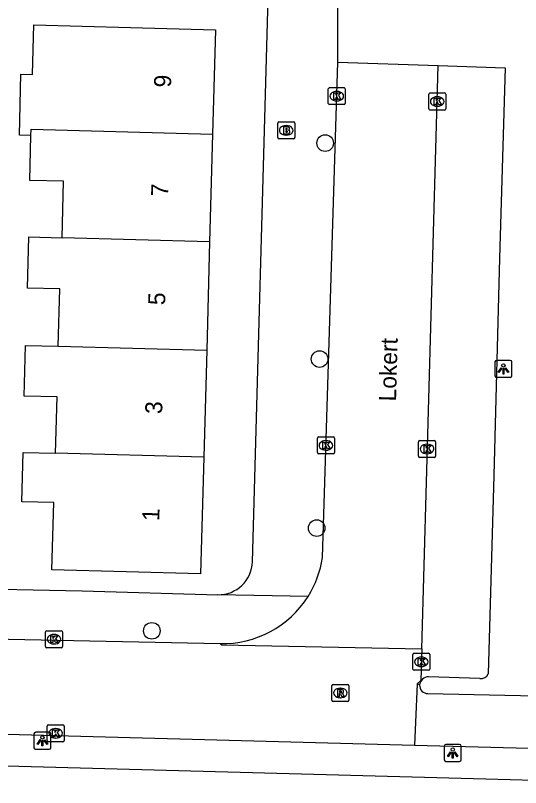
# Model space of a CAD drawing. Extents: x 162082 to 163393, y 388091 to 388632.
# Drawn here: x 162559.12 to 162588.85, y 388189.25 to 388234.64 of the extents above; entities that cross this region are included whole.
import ezdxf

# ---------------------------------------------------------------- set-up
doc = ezdxf.new("R2010")
doc.units = 0
for name, color, linetype in [('IMGEO_Boom', 7, 'Continuous'), ('IMGEO_Brandkraan', 7, 'Continuous'), ('IMGEO_Fietspad_open', 7, 'Continuous'), ('IMGEO_Kolk', 7, 'Continuous'), ('IMGEO_Lichtpunt', 7, 'Continuous'), ('IMGEO_Muur', 7, 'Continuous'), ('IMGEO_Openbare_ruimte_label', 7, 'Continuous'), ('IMGEO_Pand', 7, 'Continuous'), ('IMGEO_Pand_nummerreeks', 7, 'Continuous'), ('IMGEO_Rijbaan_lokaal_open', 7, 'Continuous'), ('IMGEO_Rioolput', 7, 'Continuous'), ('IMGEO_Voetpad_open', 7, 'Continuous')]:
    doc.layers.add(name, color=color, linetype=linetype)

msp = doc.modelspace()

# ---------------------------------------------------------------- linework, layer by layer
at = {"layer": 'IMGEO_Boom'}
for centre in [(162577.346, 388227.139), (162577.019, 388214.445), (162576.847, 388204.504), (162567.144, 388198.466)]:
    msp.add_circle(centre, 0.489, dxfattribs=at)
at = {"layer": 'IMGEO_Brandkraan'}
for p, q in [((162574.629, 388228.388), (162575.481, 388228.388)), ((162574.554, 388227.462), (162574.554, 388228.314)), ((162575.042, 388228.168), (162575.067, 388228.168)), ((162575.555, 388228.314), (162575.555, 388227.462)), ((162575.065, 388227.608), (162575.04, 388227.608)), ((162575.481, 388227.388), (162574.629, 388227.388))]:
    msp.add_line(p, q, dxfattribs=at)
for points in [[(162574.629, 388228.388), (162575.481, 388228.388)], [(162574.554, 388227.462), (162574.554, 388228.314)], [(162574.902, 388228.088), (162574.902, 388227.688), (162575.115, 388227.688)], [(162575.133, 388228.088), (162574.902, 388228.088)], [(162575.081, 388228.007), (162575.027, 388228.007), (162575.027, 388227.931)], [(162575.027, 388227.931), (162575.08, 388227.931)], [(162575.555, 388228.314), (162575.555, 388227.462)], [(162575.089, 388227.855), (162575.027, 388227.855), (162575.027, 388227.774)], [(162575.027, 388227.774), (162575.089, 388227.774)], [(162575.481, 388227.388), (162574.629, 388227.388)]]:
    msp.add_lwpolyline(points, dxfattribs=at)
for centre, radius, start, end in [((162574.631, 388228.312), 0.0765, 91.552, 178.448), ((162574.631, 388228.312), 0.0765, 91.552, 178.448), ((162575.479, 388228.312), 0.0765, 1.552, 88.448), ((162575.479, 388228.312), 0.0765, 1.552, 88.448), ((162575.082, 388227.969), 0.0379, 267.8285, 90.9355), ((162575.137, 388227.943), 0.145, 59.4692, 91.5367), ((162575.162, 388227.99), 0.0922, 285.5137, 58.1501), ((162574.631, 388227.464), 0.0765, 181.552, 268.448), ((162574.631, 388227.464), 0.0765, 181.552, 268.448), ((162575.09, 388227.814), 0.0404, 269.8759, 90.5077), ((162575.121, 388227.939), 0.251, 268.6676, 293.5347), ((162575.167, 388227.798), 0.105, 301.3115, 78.989), ((162575.479, 388227.464), 0.0765, 271.552, 358.448), ((162575.479, 388227.464), 0.0765, 271.552, 358.448)]:
    msp.add_arc(centre, radius, start, end, dxfattribs=at)
for centre, major_axis, ratio, start_param, end_param in [((162575.041, 388227.888), (-0.387, 0.002), 0.722429, 4.712389, 7.853982), ((162575.066, 388227.888), (-0.39, 0.002), 0.717154, 1.570796, 4.712389)]:
    msp.add_ellipse(centre, major_axis=major_axis, ratio=ratio, start_param=start_param, end_param=end_param, dxfattribs=at)
at = {"layer": 'IMGEO_Fietspad_open'}
for points in [[(162582.908, 388195.281), (162582.769, 388195.348)], [(162583.394, 388194.771), (162589.738, 388194.638)], [(162582.601, 388191.752), (162608.826, 388191.05)]]:
    msp.add_lwpolyline(points, dxfattribs=at)
msp.add_arc((162583.405, 388195.268), 0.497, 178.4779, 268.7614, dxfattribs=at)
at = {"layer": 'IMGEO_Kolk'}
for p, q in [((162577.531, 388229.474), (162577.531, 388230.326)), ((162577.606, 388230.4), (162578.458, 388230.4)), ((162578.019, 388230.18), (162578.044, 388230.18)), ((162578.532, 388230.326), (162578.532, 388229.474)), ((162583.441, 388229.159), (162583.441, 388230.011)), ((162583.516, 388230.085), (162584.368, 388230.085)), ((162583.929, 388229.865), (162583.954, 388229.865)), ((162584.442, 388230.011), (162584.442, 388229.159)), ((162578.458, 388229.4), (162577.606, 388229.4)), ((162578.042, 388229.62), (162578.017, 388229.62)), ((162583.952, 388229.305), (162583.927, 388229.305)), ((162584.368, 388229.085), (162583.516, 388229.085)), ((162576.89, 388208.94), (162576.89, 388209.792)), ((162576.965, 388209.866), (162577.817, 388209.866)), ((162577.891, 388209.792), (162577.891, 388208.94)), ((162577.378, 388209.646), (162577.403, 388209.646)), ((162582.844, 388208.729), (162582.844, 388209.581)), ((162582.919, 388209.655), (162583.771, 388209.655)), ((162583.332, 388209.435), (162583.357, 388209.435)), ((162583.845, 388209.581), (162583.845, 388208.729)), ((162577.817, 388208.866), (162576.965, 388208.866)), ((162577.401, 388209.086), (162577.376, 388209.086)), ((162583.355, 388208.875), (162583.33, 388208.875)), ((162583.771, 388208.655), (162582.919, 388208.655)), ((162560.882, 388197.546), (162560.882, 388198.398)), ((162560.957, 388198.472), (162561.809, 388198.472)), ((162561.883, 388198.398), (162561.883, 388197.546)), ((162561.37, 388198.252), (162561.395, 388198.252)), ((162561.393, 388197.692), (162561.368, 388197.692)), ((162561.809, 388197.472), (162560.957, 388197.472)), ((162582.506, 388196.218), (162582.506, 388197.07)), ((162582.581, 388197.144), (162583.433, 388197.144)), ((162583.507, 388197.07), (162583.507, 388196.218)), ((162582.994, 388196.924), (162583.019, 388196.924)), ((162583.433, 388196.144), (162582.581, 388196.144)), ((162583.017, 388196.364), (162582.992, 388196.364)), ((162560.985, 388192.015), (162560.985, 388192.867)), ((162561.06, 388192.941), (162561.912, 388192.941)), ((162561.473, 388192.721), (162561.498, 388192.721)), ((162561.986, 388192.867), (162561.986, 388192.015)), ((162561.496, 388192.161), (162561.471, 388192.161)), ((162561.912, 388191.941), (162561.06, 388191.941))]:
    msp.add_line(p, q, dxfattribs=at)
for points in [[(162577.531, 388229.474), (162577.531, 388230.326)], [(162577.606, 388230.4), (162578.458, 388230.4)], [(162578.532, 388230.326), (162578.532, 388229.474)], [(162577.852, 388230.1), (162577.975, 388230.1), (162577.975, 388229.949), (162578.105, 388230.1), (162578.269, 388230.1), (162578.123, 388229.949), (162578.276, 388229.7), (162578.124, 388229.7), (162578.039, 388229.864), (162577.975, 388229.797), (162577.975, 388229.7), (162577.852, 388229.7), (162577.852, 388230.1)], [(162583.441, 388229.159), (162583.441, 388230.011)], [(162583.516, 388230.085), (162584.368, 388230.085)], [(162583.762, 388229.785), (162583.885, 388229.785), (162583.885, 388229.634), (162584.015, 388229.785), (162584.179, 388229.785), (162584.033, 388229.634), (162584.186, 388229.385), (162584.034, 388229.385), (162583.949, 388229.549), (162583.885, 388229.482), (162583.885, 388229.385), (162583.762, 388229.385), (162583.762, 388229.785)], [(162584.442, 388230.011), (162584.442, 388229.159)], [(162578.458, 388229.4), (162577.606, 388229.4)], [(162584.368, 388229.085), (162583.516, 388229.085)], [(162576.89, 388208.94), (162576.89, 388209.792)], [(162576.965, 388209.866), (162577.817, 388209.866)], [(162577.891, 388209.792), (162577.891, 388208.94)], [(162577.211, 388209.566), (162577.334, 388209.566), (162577.334, 388209.415), (162577.464, 388209.566), (162577.628, 388209.566), (162577.482, 388209.415), (162577.635, 388209.166), (162577.483, 388209.166), (162577.398, 388209.33), (162577.334, 388209.263), (162577.334, 388209.166), (162577.211, 388209.166), (162577.211, 388209.566)], [(162582.844, 388208.729), (162582.844, 388209.581)], [(162582.919, 388209.655), (162583.771, 388209.655)], [(162583.165, 388209.355), (162583.288, 388209.355), (162583.288, 388209.204), (162583.418, 388209.355), (162583.582, 388209.355), (162583.436, 388209.204), (162583.589, 388208.955), (162583.437, 388208.955), (162583.352, 388209.119), (162583.288, 388209.052), (162583.288, 388208.955), (162583.165, 388208.955), (162583.165, 388209.355)], [(162583.845, 388209.581), (162583.845, 388208.729)], [(162577.817, 388208.866), (162576.965, 388208.866)], [(162583.771, 388208.655), (162582.919, 388208.655)], [(162560.882, 388197.546), (162560.882, 388198.398)], [(162560.957, 388198.472), (162561.809, 388198.472)], [(162561.883, 388198.398), (162561.883, 388197.546)], [(162561.203, 388198.172), (162561.326, 388198.172), (162561.326, 388198.021), (162561.456, 388198.172), (162561.62, 388198.172), (162561.474, 388198.021), (162561.627, 388197.772), (162561.475, 388197.772), (162561.39, 388197.936), (162561.326, 388197.869), (162561.326, 388197.772), (162561.203, 388197.772), (162561.203, 388198.172)], [(162561.809, 388197.472), (162560.957, 388197.472)], [(162582.506, 388196.218), (162582.506, 388197.07)], [(162582.581, 388197.144), (162583.433, 388197.144)], [(162583.507, 388197.07), (162583.507, 388196.218)], [(162582.827, 388196.844), (162582.95, 388196.844), (162582.95, 388196.693), (162583.08, 388196.844), (162583.244, 388196.844), (162583.098, 388196.693), (162583.251, 388196.444), (162583.099, 388196.444), (162583.014, 388196.608), (162582.95, 388196.541), (162582.95, 388196.444), (162582.827, 388196.444), (162582.827, 388196.844)], [(162583.433, 388196.144), (162582.581, 388196.144)], [(162560.985, 388192.015), (162560.985, 388192.867)], [(162561.06, 388192.941), (162561.912, 388192.941)], [(162561.306, 388192.641), (162561.429, 388192.641), (162561.429, 388192.49), (162561.559, 388192.641), (162561.723, 388192.641), (162561.577, 388192.49), (162561.73, 388192.241), (162561.578, 388192.241), (162561.493, 388192.405), (162561.429, 388192.338), (162561.429, 388192.241), (162561.306, 388192.241), (162561.306, 388192.641)], [(162561.986, 388192.867), (162561.986, 388192.015)], [(162561.912, 388191.941), (162561.06, 388191.941)]]:
    msp.add_lwpolyline(points, dxfattribs=at)
for centre, start, end in [((162577.608, 388230.324), 91.552, 178.448), ((162577.608, 388230.324), 91.552, 178.448), ((162578.456, 388230.324), 1.552, 88.448), ((162578.456, 388230.324), 1.552, 88.448), ((162583.518, 388230.009), 91.552, 178.448), ((162583.518, 388230.009), 91.552, 178.448), ((162584.366, 388230.009), 1.552, 88.448), ((162584.366, 388230.009), 1.552, 88.448), ((162577.608, 388229.476), 181.552, 268.448), ((162577.608, 388229.476), 181.552, 268.448), ((162578.456, 388229.476), 271.552, 358.448), ((162578.456, 388229.476), 271.552, 358.448), ((162583.518, 388229.161), 181.552, 268.448), ((162583.518, 388229.161), 181.552, 268.448), ((162584.366, 388229.161), 271.552, 358.448), ((162584.366, 388229.161), 271.552, 358.448), ((162576.967, 388209.79), 91.552, 178.448), ((162576.967, 388209.79), 91.552, 178.448), ((162577.815, 388209.79), 1.552, 88.448), ((162577.815, 388209.79), 1.552, 88.448), ((162582.921, 388209.579), 91.552, 178.448), ((162582.921, 388209.579), 91.552, 178.448), ((162583.769, 388209.579), 1.552, 88.448), ((162583.769, 388209.579), 1.552, 88.448), ((162576.967, 388208.942), 181.552, 268.448), ((162576.967, 388208.942), 181.552, 268.448), ((162577.815, 388208.942), 271.552, 358.448), ((162577.815, 388208.942), 271.552, 358.448), ((162582.921, 388208.731), 181.552, 268.448), ((162582.921, 388208.731), 181.552, 268.448), ((162583.769, 388208.731), 271.552, 358.448), ((162583.769, 388208.731), 271.552, 358.448), ((162560.959, 388198.396), 91.552, 178.448), ((162560.959, 388198.396), 91.552, 178.448), ((162561.807, 388198.396), 1.552, 88.448), ((162561.807, 388198.396), 1.552, 88.448), ((162560.959, 388197.548), 181.552, 268.448), ((162560.959, 388197.548), 181.552, 268.448), ((162561.807, 388197.548), 271.552, 358.448), ((162561.807, 388197.548), 271.552, 358.448), ((162582.583, 388197.068), 91.552, 178.448), ((162582.583, 388197.068), 91.552, 178.448), ((162583.431, 388197.068), 1.552, 88.448), ((162583.431, 388197.068), 1.552, 88.448), ((162582.583, 388196.22), 181.552, 268.448), ((162582.583, 388196.22), 181.552, 268.448), ((162583.431, 388196.22), 271.552, 358.448), ((162583.431, 388196.22), 271.552, 358.448), ((162561.062, 388192.865), 91.552, 178.448), ((162561.062, 388192.865), 91.552, 178.448), ((162561.91, 388192.865), 1.552, 88.448), ((162561.91, 388192.865), 1.552, 88.448), ((162561.062, 388192.017), 181.552, 268.448), ((162561.062, 388192.017), 181.552, 268.448), ((162561.91, 388192.017), 271.552, 358.448), ((162561.91, 388192.017), 271.552, 358.448)]:
    msp.add_arc(centre, 0.0765, start, end, dxfattribs=at)
for centre, major_axis, ratio, start_param, end_param in [((162578.018, 388229.9), (-0.387, 0.002), 0.722429, 4.712389, 7.853982), ((162578.043, 388229.9), (-0.39, 0.002), 0.717154, 1.570796, 4.712389), ((162583.928, 388229.585), (-0.387, 0.002), 0.722429, 4.712389, 7.853982), ((162583.953, 388229.585), (-0.39, 0.002), 0.717154, 1.570796, 4.712389), ((162577.377, 388209.366), (-0.387, 0.002), 0.722429, 4.712389, 7.853982), ((162577.402, 388209.366), (-0.39, 0.002), 0.717154, 1.570796, 4.712389), ((162583.331, 388209.155), (-0.387, 0.002), 0.722429, 4.712389, 7.853982), ((162583.356, 388209.155), (-0.39, 0.002), 0.717154, 1.570796, 4.712389), ((162561.369, 388197.972), (-0.387, 0.002), 0.722429, 4.712389, 7.853982), ((162561.394, 388197.972), (-0.39, 0.002), 0.717154, 1.570796, 4.712389), ((162582.993, 388196.644), (-0.387, 0.002), 0.722429, 4.712389, 7.853982), ((162583.018, 388196.644), (-0.39, 0.002), 0.717154, 1.570796, 4.712389), ((162561.472, 388192.441), (-0.387, 0.002), 0.722429, 4.712389, 7.853982), ((162561.497, 388192.441), (-0.39, 0.002), 0.717154, 1.570796, 4.712389)]:
    msp.add_ellipse(centre, major_axis=major_axis, ratio=ratio, start_param=start_param, end_param=end_param, dxfattribs=at)
at = {"layer": 'IMGEO_Lichtpunt'}
for p, q in [((162588.24, 388214.365), (162587.432, 388214.365)), ((162588.24, 388214.365), (162587.432, 388214.365)), ((162587.338, 388214.27), (162587.338, 388213.463)), ((162587.338, 388214.27), (162587.338, 388213.463)), ((162588.334, 388213.463), (162588.334, 388214.27)), ((162588.334, 388213.463), (162588.334, 388214.27)), ((162587.432, 388213.369), (162588.24, 388213.369)), ((162587.432, 388213.369), (162588.24, 388213.369)), ((162561.105, 388192.498), (162560.297, 388192.498)), ((162561.105, 388192.498), (162560.297, 388192.498)), ((162560.203, 388192.403), (162560.203, 388191.596)), ((162560.203, 388192.403), (162560.203, 388191.596)), ((162561.199, 388191.596), (162561.199, 388192.403)), ((162561.199, 388191.596), (162561.199, 388192.403)), ((162584.354, 388191.691), (162584.354, 388190.884)), ((162584.354, 388191.691), (162584.354, 388190.884)), ((162585.256, 388191.786), (162584.448, 388191.786)), ((162585.256, 388191.786), (162584.448, 388191.786)), ((162585.35, 388190.884), (162585.35, 388191.691)), ((162585.35, 388190.884), (162585.35, 388191.691)), ((162560.297, 388191.502), (162561.105, 388191.502)), ((162560.297, 388191.502), (162561.105, 388191.502)), ((162584.448, 388190.79), (162585.256, 388190.79)), ((162584.448, 388190.79), (162585.256, 388190.79))]:
    msp.add_line(p, q, dxfattribs=at)
for points in [[(162587.712, 388213.934), (162587.751, 388213.906), (162587.563, 388213.644), (162587.525, 388213.671), (162587.712, 388213.934)], [(162587.814, 388213.886), (162587.861, 388213.886), (162587.861, 388213.564), (162587.814, 388213.564), (162587.814, 388213.886)], [(162587.924, 388213.906), (162587.962, 388213.933), (162588.149, 388213.671), (162588.11, 388213.643), (162587.924, 388213.906)], [(162560.577, 388192.067), (162560.616, 388192.039), (162560.428, 388191.777), (162560.39, 388191.804), (162560.577, 388192.067)], [(162560.789, 388192.039), (162560.827, 388192.066), (162561.014, 388191.804), (162560.975, 388191.776), (162560.789, 388192.039)], [(162560.679, 388192.019), (162560.726, 388192.019), (162560.726, 388191.697), (162560.679, 388191.697), (162560.679, 388192.019)], [(162584.728, 388191.355), (162584.767, 388191.327), (162584.579, 388191.065), (162584.541, 388191.092), (162584.728, 388191.355)], [(162584.83, 388191.307), (162584.877, 388191.307), (162584.877, 388190.985), (162584.83, 388190.985), (162584.83, 388191.307)], [(162584.94, 388191.327), (162584.978, 388191.354), (162585.165, 388191.092), (162585.126, 388191.064), (162584.94, 388191.327)]]:
    msp.add_lwpolyline(points, dxfattribs=at)
for centre in [(162587.837, 388214.068), (162560.702, 388192.201), (162584.853, 388191.489)]:
    msp.add_circle(centre, 0.0994, dxfattribs=at)
for centre, start, end in [((162587.432, 388214.27), 90, 180), ((162587.432, 388214.27), 90, 180), ((162588.24, 388214.27), 0, 90), ((162588.24, 388214.27), 0, 90), ((162587.432, 388213.463), 180, 270), ((162587.432, 388213.463), 180, 270), ((162588.24, 388213.463), 270, 0), ((162588.24, 388213.463), 270, 360), ((162560.297, 388192.403), 90, 180), ((162560.297, 388192.403), 90, 180), ((162561.105, 388192.403), 0, 90), ((162561.105, 388192.403), 0, 90), ((162560.297, 388191.596), 180, 270), ((162560.297, 388191.596), 180, 270), ((162561.105, 388191.596), 270, 0), ((162561.105, 388191.596), 270, 360), ((162584.448, 388191.691), 90, 180), ((162584.448, 388191.691), 90, 180), ((162585.256, 388191.691), 0, 90), ((162585.256, 388191.691), 0, 90), ((162584.448, 388190.884), 180, 270), ((162584.448, 388190.884), 180, 270), ((162585.256, 388190.884), 270, 0), ((162585.256, 388190.884), 270, 360)]:
    msp.add_arc(centre, 0.0946, start, end, dxfattribs=at)
at = {"layer": 'IMGEO_Muur'}
msp.add_lwpolyline([(162553.383, 388201.02), (162563.038, 388200.822)], dxfattribs=at)
at = {"layer": 'IMGEO_Pand'}
for points in [[(162560.027, 388227.589), (162559.346, 388227.608), (162559.443, 388231.19), (162560.118, 388231.172), (162560.198, 388234.097), (162565.887, 388233.943), (162570.885, 388233.807), (162570.719, 388227.672)], [(162560.027, 388227.589), (162560.037, 388227.96), (162570.719, 388227.672)], [(162561.859, 388221.566), (162561.949, 388224.894), (162559.956, 388224.948), (162560.027, 388227.589)], [(162570.719, 388227.672), (162570.547, 388221.331)], [(162561.635, 388215.195), (162561.726, 388218.564), (162559.832, 388218.615), (162559.913, 388221.619), (162561.859, 388221.566)], [(162570.547, 388221.331), (162561.859, 388221.566)], [(162570.547, 388221.331), (162570.374, 388214.958)], [(162561.478, 388208.904), (162561.568, 388212.217), (162559.637, 388212.269), (162559.718, 388215.247), (162561.635, 388215.195)], [(162561.635, 388215.195), (162570.374, 388214.958)], [(162570.374, 388214.958), (162570.204, 388208.668)], [(162570.204, 388208.668), (162570.018, 388201.811), (162561.261, 388202.048), (162561.369, 388206.006), (162559.492, 388206.057), (162559.57, 388208.956), (162561.478, 388208.904)], [(162570.204, 388208.668), (162561.478, 388208.904)]]:
    msp.add_lwpolyline(points, dxfattribs=at)
at = {"layer": 'IMGEO_Rijbaan_lokaal_open'}
for points in [[(162577.186, 388202.772), (162578.095, 388231.896)], [(162578.095, 388231.896), (162584.005, 388231.696)], [(162583.027, 388197.416), (162584.005, 388231.696)], [(162553.864, 388198.076), (162554.857, 388198.059), (162571.167, 388197.718)], [(162571.167, 388197.718), (162571.264, 388197.644), (162583.027, 388197.416)], [(162583.027, 388197.416), (162582.974, 388195.545), (162582.769, 388195.348)], [(162582.769, 388195.348), (162582.601, 388191.752)], [(162502.568, 388193.897), (162582.601, 388191.752)]]:
    msp.add_lwpolyline(points, dxfattribs=at)
for centre, radius, start, end in [((162571.33, 388203.641), 5.921, 327.8088, 351.558), ((162571.324, 388203.641), 5.925, 268.4787, 327.8398)]:
    msp.add_arc(centre, radius, start, end, dxfattribs=at)
at = {"layer": 'IMGEO_Rioolput'}
for p, q in [((162577.736, 388194.388), (162577.736, 388195.24)), ((162577.811, 388195.314), (162578.663, 388195.314)), ((162578.737, 388195.24), (162578.737, 388194.388)), ((162578.224, 388195.094), (162578.249, 388195.094)), ((162578.663, 388194.314), (162577.811, 388194.314)), ((162578.247, 388194.534), (162578.222, 388194.534))]:
    msp.add_line(p, q, dxfattribs=at)
for points in [[(162577.736, 388194.388), (162577.736, 388195.24)], [(162577.811, 388195.314), (162578.663, 388195.314)], [(162578.737, 388195.24), (162578.737, 388194.388)], [(162578.325, 388195.012), (162578.073, 388195.014), (162578.073, 388194.614)], [(162578.073, 388194.614), (162578.197, 388194.614), (162578.197, 388194.776), (162578.208, 388194.776)], [(162578.251, 388194.933), (162578.197, 388194.933), (162578.197, 388194.852)], [(162578.197, 388194.852), (162578.249, 388194.852)], [(162578.663, 388194.314), (162577.811, 388194.314)], [(162578.255, 388194.747), (162578.326, 388194.614), (162578.466, 388194.614), (162578.401, 388194.74)]]:
    msp.add_lwpolyline(points, dxfattribs=at)
for centre, radius, start, end in [((162577.813, 388195.238), 0.0765, 91.552, 178.448), ((162577.813, 388195.238), 0.0765, 91.552, 178.448), ((162578.661, 388195.238), 0.0765, 1.552, 88.448), ((162578.661, 388195.238), 0.0765, 1.552, 88.448), ((162578.207, 388194.723), 0.0533, 26.0293, 88.6989), ((162578.233, 388195.041), 0.19, 274.7715, 282.9687), ((162578.257, 388194.837), 0.0964, 77.0061, 93.1865), ((162578.271, 388194.894), 0.0378, 276.6634, 79.6772), ((162578.324, 388194.902), 0.109, 350.3612, 89.416), ((162578.322, 388194.902), 0.112, 277.5842, 350.9817), ((162578.306, 388194.687), 0.108, 29.5134, 73.7905), ((162577.813, 388194.39), 0.0765, 181.552, 268.448), ((162577.813, 388194.39), 0.0765, 181.552, 268.448), ((162578.661, 388194.39), 0.0765, 271.552, 358.448), ((162578.661, 388194.39), 0.0765, 271.552, 358.448)]:
    msp.add_arc(centre, radius, start, end, dxfattribs=at)
for centre, major_axis, ratio, start_param, end_param in [((162578.223, 388194.814), (-0.387, 0.002), 0.722429, 4.712389, 7.853982), ((162578.248, 388194.814), (-0.39, 0.002), 0.717154, 1.570796, 4.712389)]:
    msp.add_ellipse(centre, major_axis=major_axis, ratio=ratio, start_param=start_param, end_param=end_param, dxfattribs=at)
at = {"layer": 'IMGEO_Voetpad_open'}
for points in [[(162573.067, 388202.528), (162573.993, 388235.663), (162575.021, 388235.649), (162575.403, 388250), (162576.383, 388286.759)], [(162578.095, 388231.896), (162578.092, 388235.955)], [(162584.005, 388231.696), (162587.94, 388231.563), (162587.613, 388220.369), (162587.265, 388207.597), (162586.945, 388195.931)], [(162553.383, 388201.02), (162563.038, 388200.822), (162571.027, 388200.591)], [(162576.34, 388200.487), (162571.029, 388200.589), (162571.027, 388200.591)], [(162586.457, 388195.668), (162583.421, 388195.762)], [(162548.452, 388190.796), (162586.812, 388189.756), (162605.432, 388189.251)]]:
    msp.add_lwpolyline(points, dxfattribs=at)
for centre, radius, start, end in [((162571.075, 388202.583), 1.993, 268.6226, 358.4103), ((162583.429, 388195.239), 0.523, 90.9059, 175.4064), ((162586.536, 388196.106), 0.445, 259.8074, 336.8361)]:
    msp.add_arc(centre, radius, start, end, dxfattribs=at)

# ---------------------------------------------------------------- texts
at = {"layer": 'IMGEO_Openbare_ruimte_label'}
msp.add_text('Lokert', height=1, rotation=88.4534, dxfattribs=at).set_placement((162581.518, 388211.945))
at = {"layer": 'IMGEO_Pand_nummerreeks'}
for s, p in [('9', (162568.271, 388230.4)), ('7', (162568.098, 388224.001)), ('5', (162567.925, 388217.602)), ('3', (162567.751, 388211.202)), ('1', (162567.581, 388204.917))]:
    msp.add_text(s, height=1, rotation=88.4478, dxfattribs=at).set_placement(p)

doc.saveas('drawing.dxf')
